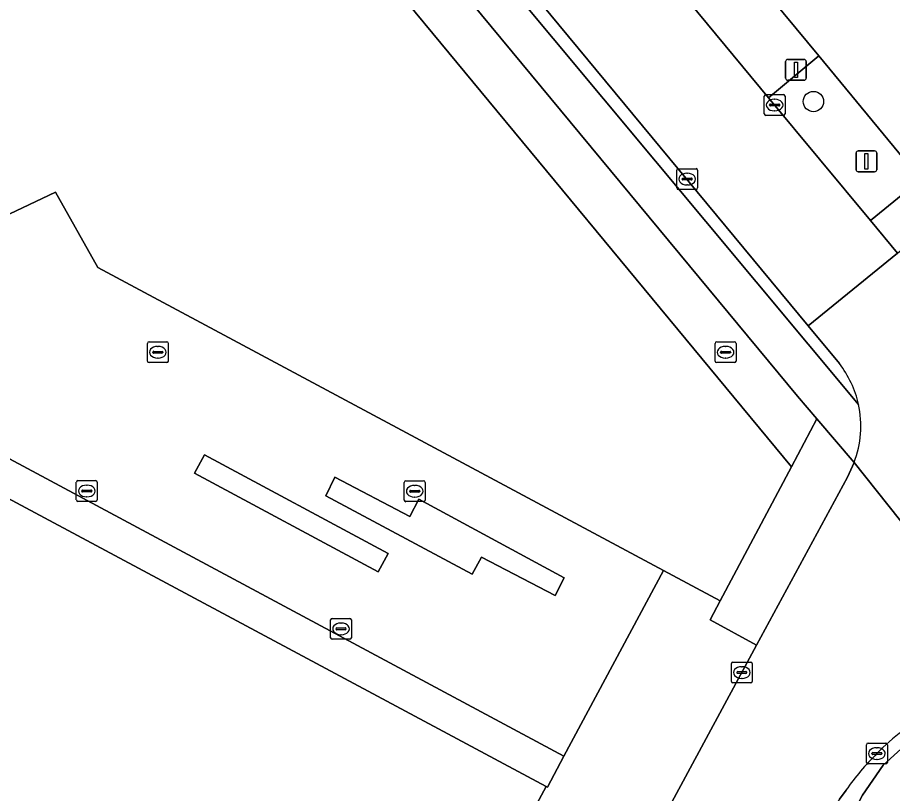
# Model space of a CAD drawing. Extents: x 159489 to 160304, y 383825 to 384531.
# Drawn here: x 159992.1 to 160034.08, y 384148.67 to 384185.9 of the extents above; entities that cross this region are included whole.
import ezdxf

# ---------------------------------------------------------------- set-up
doc = ezdxf.new("R2010")
doc.units = 0
for name, color, linetype in [('IMGEO_Berm_groen', 7, 'Continuous'), ('IMGEO_Berm_open', 7, 'Continuous'), ('IMGEO_Boom', 7, 'Continuous'), ('IMGEO_Brandkraan', 7, 'Continuous'), ('IMGEO_Fietspad_gesloten', 7, 'Continuous'), ('IMGEO_Fietspad_open', 7, 'Continuous'), ('IMGEO_Groenvoorziening', 7, 'Continuous'), ('IMGEO_Kolk', 7, 'Continuous'), ('IMGEO_Lichtmast', 7, 'Continuous'), ('IMGEO_OVBaan_gesloten', 7, 'Continuous'), ('IMGEO_Pand', 7, 'Continuous'), ('IMGEO_Rijbaan_lokaal_gesloten', 7, 'Continuous'), ('IMGEO_Verkeersbordpaal', 7, 'Continuous'), ('IMGEO_Verkeerseiland_open', 7, 'Continuous'), ('IMGEO_Voetpad_open', 7, 'Continuous')]:
    doc.layers.add(name, color=color, linetype=linetype)

msp = doc.modelspace()

# ---------------------------------------------------------------- linework, layer by layer
at = {"layer": 'IMGEO_Berm_groen'}
msp.add_lwpolyline([(159969.786, 384252.506), (160028.141, 384182.05), (160030.552, 384184.07), (159981.084, 384243.71)], dxfattribs=at)
at = {"layer": 'IMGEO_Berm_open'}
msp.add_lwpolyline([(160030.552, 384184.07), (160028.141, 384182.05), (160033.026, 384176.155), (160035.438, 384178.135)], close=True, dxfattribs=at)
for points in [[(160032.126, 384147.617), (160032.652, 384148.584), (160033.632, 384150.031), (160035.012, 384151.265), (160036.463, 384152.099)], [(160031.853, 384148.826), (160031.541, 384148.387), (160031.513, 384148.336), (160031.038, 384147.513), (160028.387, 384142.585), (160012.129, 384112.363), (160012.762, 384112.026), (160029.343, 384142.501), (160032.126, 384147.617)]]:
    msp.add_lwpolyline(points, dxfattribs=at)
for centre, radius, start, end in [((160039.816, 384144.385), 8.966, 115.2598, 136.2799), ((160042.527, 384141.315), 13.052, 134.7663, 144.8693)]:
    msp.add_arc(centre, radius, start, end, dxfattribs=at)
at = {"layer": 'IMGEO_Boom'}
msp.add_circle((160030.289, 384181.872), 0.489, dxfattribs=at)
at = {"layer": 'IMGEO_Brandkraan'}
for p, q in [((160025.576, 384169.415), (160025.576, 384170.267)), ((160025.651, 384170.341), (160026.503, 384170.341)), ((160026.577, 384170.267), (160026.577, 384169.415)), ((160025.835, 384169.835), (160025.835, 384169.847)), ((160026.273, 384169.798), (160025.875, 384169.798)), ((160025.878, 384169.884), (160026.276, 384169.884)), ((160026.064, 384170.121), (160026.089, 384170.121)), ((160026.319, 384169.847), (160026.319, 384169.835)), ((160026.087, 384169.561), (160026.062, 384169.561)), ((160026.503, 384169.341), (160025.651, 384169.341))]:
    msp.add_line(p, q, dxfattribs=at)
for points in [[(160025.576, 384169.415), (160025.576, 384170.267)], [(160025.651, 384170.341), (160026.503, 384170.341)], [(160026.577, 384170.267), (160026.577, 384169.415)], [(160026.503, 384169.341), (160025.651, 384169.341)]]:
    msp.add_lwpolyline(points, dxfattribs=at)
for centre, radius, start, end in [((160025.653, 384170.265), 0.0765, 91.552, 178.448), ((160025.653, 384170.265), 0.0765, 91.552, 178.448), ((160026.501, 384170.265), 0.0765, 1.552, 88.448), ((160026.501, 384170.265), 0.0765, 1.552, 88.448), ((160025.875, 384169.844), 0.0403, 85.8775, 175.7526), ((160025.872, 384169.834), 0.0366, 178.938, 274.7102), ((160026.276, 384169.841), 0.043, 264.8664, 352.4533), ((160026.28, 384169.846), 0.0386, 1.7309, 96.639), ((160025.653, 384169.417), 0.0765, 181.552, 268.448), ((160025.653, 384169.417), 0.0765, 181.552, 268.448), ((160026.501, 384169.417), 0.0765, 271.552, 358.448), ((160026.501, 384169.417), 0.0765, 271.552, 358.448)]:
    msp.add_arc(centre, radius, start, end, dxfattribs=at)
for centre, major_axis, ratio, start_param, end_param in [((160026.063, 384169.841), (-0.387, 0.002), 0.722429, 4.712389, 7.853982), ((160026.088, 384169.841), (-0.39, 0.002), 0.717154, 1.570796, 4.712389)]:
    msp.add_ellipse(centre, major_axis=major_axis, ratio=ratio, start_param=start_param, end_param=end_param, dxfattribs=at)
at = {"layer": 'IMGEO_Fietspad_gesloten'}
for points in [[(159957.532, 384254.825), (159960.033, 384251.817), (159960.897, 384250.561), (160029.527, 384167.731), (160030.452, 384166.645), (160032.238, 384164.549)], [(160032.453, 384167.34), (159961.686, 384252.179)]]:
    msp.add_lwpolyline(points, dxfattribs=at)
msp.add_arc((160027.682, 384166.304), 4.883, 338.937, 12.2531, dxfattribs=at)
at = {"layer": 'IMGEO_Fietspad_open'}
msp.add_lwpolyline([(160034.331, 384174.603), (160036.725, 384176.568), (160035.438, 384178.135), (160033.026, 384176.155)], close=True, dxfattribs=at)
at = {"layer": 'IMGEO_Groenvoorziening'}
for points in [[(159982.197, 384221.174), (159967.686, 384229.02), (159951.577, 384199.109), (159928.39, 384211.596), (159927.794, 384210.489), (159967.949, 384188.903), (159982.328, 384181.173), (159984.895, 384182.371), (159986.818, 384178.787), (159991.4, 384176.315), (159993.92, 384177.521), (159995.948, 384173.906), (160023.092, 384159.367), (160025.82, 384157.906), (160029.234, 384164.348)], [(160009.88, 384160.183), (160001.071, 384164.919), (160000.599, 384164.041), (160009.408, 384159.306)], [(160011.363, 384162.784), (160010.918, 384161.962), (160007.319, 384163.85), (160006.89, 384162.947), (160013.923, 384159.192), (160014.369, 384160.013), (160017.903, 384158.166), (160018.335, 384159.011)]]:
    msp.add_lwpolyline(points, close=True, dxfattribs=at)
at = {"layer": 'IMGEO_Kolk'}
for p, q in [((160027.929, 384181.278), (160027.929, 384182.13)), ((160028.004, 384182.204), (160028.856, 384182.204)), ((160028.417, 384181.984), (160028.442, 384181.984)), ((160028.93, 384182.13), (160028.93, 384181.278)), ((160028.188, 384181.698), (160028.188, 384181.71)), ((160028.626, 384181.661), (160028.228, 384181.661)), ((160028.231, 384181.747), (160028.629, 384181.747)), ((160028.672, 384181.71), (160028.672, 384181.698)), ((160028.856, 384181.204), (160028.004, 384181.204)), ((160028.44, 384181.424), (160028.415, 384181.424)), ((160023.806, 384178.65), (160024.658, 384178.65)), ((160023.731, 384177.724), (160023.731, 384178.576)), ((160024.033, 384178.193), (160024.431, 384178.193)), ((160024.219, 384178.43), (160024.244, 384178.43)), ((160024.732, 384178.576), (160024.732, 384177.724)), ((160023.99, 384178.144), (160023.99, 384178.156)), ((160024.428, 384178.107), (160024.03, 384178.107)), ((160024.242, 384177.87), (160024.217, 384177.87)), ((160024.474, 384178.156), (160024.474, 384178.144)), ((160024.658, 384177.65), (160023.806, 384177.65)), ((159998.337, 384169.415), (159998.337, 384170.267)), ((159998.412, 384170.341), (159999.264, 384170.341)), ((159999.338, 384170.267), (159999.338, 384169.415)), ((159998.596, 384169.835), (159998.596, 384169.847)), ((159999.034, 384169.798), (159998.636, 384169.798)), ((159998.639, 384169.884), (159999.037, 384169.884)), ((159998.825, 384170.121), (159998.85, 384170.121)), ((159999.08, 384169.847), (159999.08, 384169.835)), ((159998.848, 384169.561), (159998.823, 384169.561)), ((159999.264, 384169.341), (159998.412, 384169.341)), ((159994.924, 384162.756), (159994.924, 384163.608)), ((159994.999, 384163.682), (159995.851, 384163.682)), ((159995.925, 384163.608), (159995.925, 384162.756)), ((160010.66, 384162.744), (160010.66, 384163.596)), ((160010.735, 384163.67), (160011.587, 384163.67)), ((160011.661, 384163.596), (160011.661, 384162.744)), ((159995.183, 384163.176), (159995.183, 384163.188)), ((159995.621, 384163.139), (159995.223, 384163.139)), ((159995.226, 384163.225), (159995.624, 384163.225)), ((159995.412, 384163.462), (159995.437, 384163.462)), ((159995.667, 384163.188), (159995.667, 384163.176)), ((160010.919, 384163.164), (160010.919, 384163.176)), ((160011.357, 384163.127), (160010.959, 384163.127)), ((160010.962, 384163.213), (160011.36, 384163.213)), ((160011.148, 384163.45), (160011.173, 384163.45)), ((160011.403, 384163.176), (160011.403, 384163.164)), ((159995.851, 384162.682), (159994.999, 384162.682)), ((159995.435, 384162.902), (159995.41, 384162.902)), ((160011.587, 384162.67), (160010.735, 384162.67)), ((160011.171, 384162.89), (160011.146, 384162.89)), ((160007.123, 384156.14), (160007.123, 384156.992)), ((160007.198, 384157.066), (160008.05, 384157.066)), ((160007.611, 384156.846), (160007.636, 384156.846)), ((160008.124, 384156.992), (160008.124, 384156.14)), ((160007.382, 384156.56), (160007.382, 384156.572)), ((160007.82, 384156.523), (160007.422, 384156.523)), ((160007.425, 384156.609), (160007.823, 384156.609)), ((160007.866, 384156.572), (160007.866, 384156.56)), ((160008.05, 384156.066), (160007.198, 384156.066)), ((160007.634, 384156.286), (160007.609, 384156.286)), ((160026.355, 384154.045), (160026.355, 384154.897)), ((160026.43, 384154.971), (160027.282, 384154.971)), ((160026.843, 384154.751), (160026.868, 384154.751)), ((160027.356, 384154.897), (160027.356, 384154.045)), ((160026.614, 384154.465), (160026.614, 384154.477)), ((160027.052, 384154.428), (160026.654, 384154.428)), ((160026.657, 384154.514), (160027.055, 384154.514)), ((160027.098, 384154.477), (160027.098, 384154.465)), ((160027.282, 384153.971), (160026.43, 384153.971)), ((160026.866, 384154.191), (160026.841, 384154.191)), ((160032.835, 384150.156), (160032.835, 384151.008)), ((160032.91, 384151.082), (160033.762, 384151.082)), ((160033.836, 384151.008), (160033.836, 384150.156)), ((160033.094, 384150.576), (160033.094, 384150.588)), ((160033.532, 384150.539), (160033.134, 384150.539)), ((160033.137, 384150.625), (160033.535, 384150.625)), ((160033.323, 384150.862), (160033.348, 384150.862)), ((160033.578, 384150.588), (160033.578, 384150.576)), ((160033.762, 384150.082), (160032.91, 384150.082)), ((160033.346, 384150.302), (160033.321, 384150.302))]:
    msp.add_line(p, q, dxfattribs=at)
for points in [[(160027.929, 384181.278), (160027.929, 384182.13)], [(160028.004, 384182.204), (160028.856, 384182.204)], [(160028.93, 384182.13), (160028.93, 384181.278)], [(160028.856, 384181.204), (160028.004, 384181.204)], [(160023.806, 384178.65), (160024.658, 384178.65)], [(160023.731, 384177.724), (160023.731, 384178.576)], [(160024.732, 384178.576), (160024.732, 384177.724)], [(160024.658, 384177.65), (160023.806, 384177.65)], [(159998.337, 384169.415), (159998.337, 384170.267)], [(159998.412, 384170.341), (159999.264, 384170.341)], [(159999.338, 384170.267), (159999.338, 384169.415)], [(159999.264, 384169.341), (159998.412, 384169.341)], [(159994.924, 384162.756), (159994.924, 384163.608)], [(159994.999, 384163.682), (159995.851, 384163.682)], [(159995.925, 384163.608), (159995.925, 384162.756)], [(160010.66, 384162.744), (160010.66, 384163.596)], [(160010.735, 384163.67), (160011.587, 384163.67)], [(160011.661, 384163.596), (160011.661, 384162.744)], [(159995.851, 384162.682), (159994.999, 384162.682)], [(160011.587, 384162.67), (160010.735, 384162.67)], [(160007.123, 384156.14), (160007.123, 384156.992)], [(160007.198, 384157.066), (160008.05, 384157.066)], [(160008.124, 384156.992), (160008.124, 384156.14)], [(160008.05, 384156.066), (160007.198, 384156.066)], [(160026.355, 384154.045), (160026.355, 384154.897)], [(160026.43, 384154.971), (160027.282, 384154.971)], [(160027.356, 384154.897), (160027.356, 384154.045)], [(160027.282, 384153.971), (160026.43, 384153.971)], [(160032.835, 384150.156), (160032.835, 384151.008)], [(160032.91, 384151.082), (160033.762, 384151.082)], [(160033.836, 384151.008), (160033.836, 384150.156)], [(160033.762, 384150.082), (160032.91, 384150.082)]]:
    msp.add_lwpolyline(points, dxfattribs=at)
for centre, radius, start, end in [((160028.006, 384182.128), 0.0765, 91.552, 178.448), ((160028.006, 384182.128), 0.0765, 91.552, 178.448), ((160028.854, 384182.128), 0.0765, 1.552, 88.448), ((160028.854, 384182.128), 0.0765, 1.552, 88.448), ((160028.228, 384181.707), 0.0403, 85.8775, 175.7526), ((160028.225, 384181.697), 0.0366, 178.938, 274.7102), ((160028.629, 384181.704), 0.043, 264.8664, 352.4533), ((160028.633, 384181.709), 0.0386, 1.7309, 96.639), ((160028.006, 384181.28), 0.0765, 181.552, 268.448), ((160028.006, 384181.28), 0.0765, 181.552, 268.448), ((160028.854, 384181.28), 0.0765, 271.552, 358.448), ((160028.854, 384181.28), 0.0765, 271.552, 358.448), ((160023.808, 384178.574), 0.0765, 91.552, 178.448), ((160023.808, 384178.574), 0.0765, 91.552, 178.448), ((160024.656, 384178.574), 0.0765, 1.552, 88.448), ((160024.656, 384178.574), 0.0765, 1.552, 88.448), ((160024.03, 384178.153), 0.0403, 85.8775, 175.7526), ((160024.435, 384178.155), 0.0386, 1.7309, 96.639), ((160024.027, 384178.143), 0.0366, 178.938, 274.7102), ((160024.431, 384178.15), 0.043, 264.8664, 352.4533), ((160023.808, 384177.726), 0.0765, 181.552, 268.448), ((160023.808, 384177.726), 0.0765, 181.552, 268.448), ((160024.656, 384177.726), 0.0765, 271.552, 358.448), ((160024.656, 384177.726), 0.0765, 271.552, 358.448), ((159998.414, 384170.265), 0.0765, 91.552, 178.448), ((159998.414, 384170.265), 0.0765, 91.552, 178.448), ((159999.262, 384170.265), 0.0765, 1.552, 88.448), ((159999.262, 384170.265), 0.0765, 1.552, 88.448), ((159998.636, 384169.844), 0.0403, 85.8775, 175.7526), ((159998.633, 384169.834), 0.0366, 178.938, 274.7102), ((159999.037, 384169.841), 0.043, 264.8664, 352.4533), ((159999.041, 384169.846), 0.0386, 1.7309, 96.639), ((159998.414, 384169.417), 0.0765, 181.552, 268.448), ((159998.414, 384169.417), 0.0765, 181.552, 268.448), ((159999.262, 384169.417), 0.0765, 271.552, 358.448), ((159999.262, 384169.417), 0.0765, 271.552, 358.448), ((159995.001, 384163.606), 0.0765, 91.552, 178.448), ((159995.001, 384163.606), 0.0765, 91.552, 178.448), ((159995.849, 384163.606), 0.0765, 1.552, 88.448), ((159995.849, 384163.606), 0.0765, 1.552, 88.448), ((160010.737, 384163.594), 0.0765, 91.552, 178.448), ((160010.737, 384163.594), 0.0765, 91.552, 178.448), ((160011.585, 384163.594), 0.0765, 1.552, 88.448), ((160011.585, 384163.594), 0.0765, 1.552, 88.448), ((159995.223, 384163.185), 0.0403, 85.8775, 175.7526), ((159995.22, 384163.175), 0.0366, 178.938, 274.7102), ((159995.624, 384163.182), 0.043, 264.8664, 352.4533), ((159995.628, 384163.187), 0.0386, 1.7309, 96.639), ((160010.959, 384163.173), 0.0403, 85.8775, 175.7526), ((160010.956, 384163.163), 0.0366, 178.938, 274.7102), ((160011.36, 384163.17), 0.043, 264.8664, 352.4533), ((160011.364, 384163.175), 0.0386, 1.7309, 96.639), ((159995.001, 384162.758), 0.0765, 181.552, 268.448), ((159995.001, 384162.758), 0.0765, 181.552, 268.448), ((159995.849, 384162.758), 0.0765, 271.552, 358.448), ((159995.849, 384162.758), 0.0765, 271.552, 358.448), ((160010.737, 384162.746), 0.0765, 181.552, 268.448), ((160010.737, 384162.746), 0.0765, 181.552, 268.448), ((160011.585, 384162.746), 0.0765, 271.552, 358.448), ((160011.585, 384162.746), 0.0765, 271.552, 358.448), ((160007.2, 384156.99), 0.0765, 91.552, 178.448), ((160007.2, 384156.99), 0.0765, 91.552, 178.448), ((160008.048, 384156.99), 0.0765, 1.552, 88.448), ((160008.048, 384156.99), 0.0765, 1.552, 88.448), ((160007.422, 384156.569), 0.0403, 85.8775, 175.7526), ((160007.419, 384156.559), 0.0366, 178.938, 274.7102), ((160007.823, 384156.566), 0.043, 264.8664, 352.4533), ((160007.827, 384156.571), 0.0386, 1.7309, 96.639), ((160007.2, 384156.142), 0.0765, 181.552, 268.448), ((160007.2, 384156.142), 0.0765, 181.552, 268.448), ((160008.048, 384156.142), 0.0765, 271.552, 358.448), ((160008.048, 384156.142), 0.0765, 271.552, 358.448), ((160026.432, 384154.895), 0.0765, 91.552, 178.448), ((160026.432, 384154.895), 0.0765, 91.552, 178.448), ((160027.28, 384154.895), 0.0765, 1.552, 88.448), ((160027.28, 384154.895), 0.0765, 1.552, 88.448), ((160026.654, 384154.474), 0.0403, 85.8775, 175.7526), ((160026.651, 384154.464), 0.0366, 178.938, 274.7102), ((160027.055, 384154.471), 0.043, 264.8664, 352.4533), ((160027.059, 384154.476), 0.0386, 1.7309, 96.639), ((160026.432, 384154.047), 0.0765, 181.552, 268.448), ((160026.432, 384154.047), 0.0765, 181.552, 268.448), ((160027.28, 384154.047), 0.0765, 271.552, 358.448), ((160027.28, 384154.047), 0.0765, 271.552, 358.448), ((160032.912, 384151.006), 0.0765, 91.552, 178.448), ((160032.912, 384151.006), 0.0765, 91.552, 178.448), ((160033.76, 384151.006), 0.0765, 1.552, 88.448), ((160033.76, 384151.006), 0.0765, 1.552, 88.448), ((160033.134, 384150.585), 0.0403, 85.8775, 175.7526), ((160033.131, 384150.575), 0.0366, 178.938, 274.7102), ((160033.535, 384150.582), 0.043, 264.8664, 352.4533), ((160033.539, 384150.587), 0.0386, 1.7309, 96.639), ((160032.912, 384150.158), 0.0765, 181.552, 268.448), ((160032.912, 384150.158), 0.0765, 181.552, 268.448), ((160033.76, 384150.158), 0.0765, 271.552, 358.448), ((160033.76, 384150.158), 0.0765, 271.552, 358.448)]:
    msp.add_arc(centre, radius, start, end, dxfattribs=at)
for centre, major_axis, ratio, start_param, end_param in [((160028.416, 384181.704), (-0.387, 0.002), 0.722429, 4.712389, 7.853982), ((160028.441, 384181.704), (-0.39, 0.002), 0.717154, 1.570796, 4.712389), ((160024.218, 384178.15), (-0.387, 0.002), 0.722429, 4.712389, 7.853982), ((160024.243, 384178.15), (-0.39, 0.002), 0.717154, 1.570796, 4.712389), ((159998.824, 384169.841), (-0.387, 0.002), 0.722429, 4.712389, 7.853982), ((159998.849, 384169.841), (-0.39, 0.002), 0.717154, 1.570796, 4.712389), ((159995.411, 384163.182), (-0.387, 0.002), 0.722429, 4.712389, 7.853982), ((159995.436, 384163.182), (-0.39, 0.002), 0.717154, 1.570796, 4.712389), ((160011.147, 384163.17), (-0.387, 0.002), 0.722429, 4.712389, 7.853982), ((160011.172, 384163.17), (-0.39, 0.002), 0.717154, 1.570796, 4.712389), ((160007.61, 384156.566), (-0.387, 0.002), 0.722429, 4.712389, 7.853982), ((160007.635, 384156.566), (-0.39, 0.002), 0.717154, 1.570796, 4.712389), ((160026.842, 384154.471), (-0.387, 0.002), 0.722429, 4.712389, 7.853982), ((160026.867, 384154.471), (-0.39, 0.002), 0.717154, 1.570796, 4.712389), ((160033.322, 384150.582), (-0.387, 0.002), 0.722429, 4.712389, 7.853982), ((160033.347, 384150.582), (-0.39, 0.002), 0.717154, 1.570796, 4.712389)]:
    msp.add_ellipse(centre, major_axis=major_axis, ratio=ratio, start_param=start_param, end_param=end_param, dxfattribs=at)
at = {"layer": 'IMGEO_Lichtmast'}
for p, q in [((160032.436, 384179.502), (160033.226, 384179.502)), ((160033.226, 384179.502), (160032.436, 384179.502)), ((160032.336, 384178.602), (160032.336, 384179.402)), ((160032.336, 384179.402), (160032.336, 384178.602)), ((160033.326, 384179.402), (160033.326, 384178.602)), ((160033.326, 384178.602), (160033.326, 384179.402)), ((160033.226, 384178.502), (160032.436, 384178.502)), ((160032.436, 384178.502), (160033.226, 384178.502))]:
    msp.add_line(p, q, dxfattribs=at)
msp.add_lwpolyline([(160032.756, 384179.377), (160032.906, 384179.377), (160032.906, 384178.627), (160032.756, 384178.627), (160032.756, 384179.377)], dxfattribs=at)
for centre, start, end in [((160032.436, 384179.402), 90, 180), ((160032.436, 384179.402), 90, 180), ((160033.226, 384179.402), 0, 90), ((160033.226, 384179.402), 360, 90), ((160032.436, 384178.602), 180, 270), ((160032.436, 384178.602), 180, 270), ((160033.226, 384178.602), 270, 0), ((160033.226, 384178.602), 270, 0)]:
    msp.add_arc(centre, 0.1, start, end, dxfattribs=at)
at = {"layer": 'IMGEO_OVBaan_gesloten'}
msp.add_lwpolyline([(159981.084, 384243.71), (160030.552, 384184.07), (160035.438, 384178.135), (160036.725, 384176.568), (160039.203, 384178.646), (160041.761, 384180.79), (160040.522, 384182.292), (160035.565, 384188.31), (160015.314, 384212.637), (159985.373, 384248.854), (159983.467, 384251.216)], dxfattribs=at)
at = {"layer": 'IMGEO_Pand'}
msp.add_lwpolyline([(159920.064, 384201.185), (159917.432, 384202.595), (159916.85, 384202.907), (159901.938, 384175.054), (159901.96, 384175.043), (159906.775, 384172.478), (159912.035, 384169.676), (159918.126, 384166.432), (159935.251, 384157.25), (159940.225, 384154.583), (159948.39, 384150.205), (159951.365, 384148.61), (159970.476, 384138.363), (159972.877, 384137.075), (159988.602, 384128.644), (159993.803, 384125.855), (160002.485, 384121.2), (160003.04, 384122.23), (160003.607, 384123.282), (160007.121, 384129.803), (160017.466, 384149)], close=True, dxfattribs=at)
at = {"layer": 'IMGEO_Rijbaan_lokaal_gesloten'}
for points in [[(159960.762, 384254.768), (159961.57, 384253.773), (160030.037, 384171.103), (160034.331, 384174.603), (160033.026, 384176.155), (160028.141, 384182.05)], [(160028.141, 384182.05), (159969.786, 384252.506)], [(160034.331, 384174.603), (160030.037, 384171.103), (160031.533, 384169.297)], [(160041.08, 384153.45), (160032.238, 384164.549), (160031.923, 384163.839), (160027.563, 384155.781), (160004.39, 384112.796)], [(160032.238, 384164.549), (160041.08, 384153.45)], [(160028.387, 384142.585), (160031.038, 384147.513), (160031.513, 384148.336), (160031.541, 384148.387), (160031.853, 384148.826)]]:
    msp.add_lwpolyline(points, dxfattribs=at)
for centre, radius, start, end in [((160027.693, 384166.297), 4.873, 12.3598, 37.9973), ((160027.682, 384166.304), 4.883, 338.937, 12.2531), ((160039.816, 384144.385), 8.966, 115.2598, 136.2799), ((160042.527, 384141.315), 13.052, 134.7663, 144.8693)]:
    msp.add_arc(centre, radius, start, end, dxfattribs=at)
at = {"layer": 'IMGEO_Verkeersbordpaal'}
for p, q in [((160028.956, 384182.993), (160028.956, 384183.793)), ((160028.956, 384183.793), (160028.956, 384182.993)), ((160029.056, 384183.893), (160029.846, 384183.893)), ((160029.846, 384183.893), (160029.056, 384183.893)), ((160029.946, 384183.793), (160029.946, 384182.993)), ((160029.946, 384182.993), (160029.946, 384183.793)), ((160029.846, 384182.893), (160029.056, 384182.893)), ((160029.056, 384182.893), (160029.846, 384182.893))]:
    msp.add_line(p, q, dxfattribs=at)
msp.add_lwpolyline([(160029.376, 384183.768), (160029.526, 384183.768), (160029.526, 384183.018), (160029.376, 384183.018), (160029.376, 384183.768)], dxfattribs=at)
for centre, start, end in [((160029.056, 384183.793), 90, 180), ((160029.056, 384183.793), 90, 180), ((160029.846, 384183.793), 0, 90), ((160029.846, 384183.793), 360, 90), ((160029.056, 384182.993), 180, 270), ((160029.056, 384182.993), 180, 270), ((160029.846, 384182.993), 270, 0), ((160029.846, 384182.993), 270, 0)]:
    msp.add_arc(centre, 0.1, start, end, dxfattribs=at)
at = {"layer": 'IMGEO_Verkeerseiland_open'}
for points in [[(159959.452, 384254.838), (159959.937, 384254.261), (159961.686, 384252.179), (160032.453, 384167.34)], [(160031.533, 384169.297), (160030.037, 384171.103), (159961.57, 384253.773)]]:
    msp.add_lwpolyline(points, dxfattribs=at)
msp.add_arc((160027.693, 384166.297), 4.873, 12.3598, 37.9973, dxfattribs=at)
at = {"layer": 'IMGEO_Voetpad_open'}
for points in [[(159938.258, 384245.722), (159936.217, 384243.18), (159934.691, 384241.032), (159937.261, 384239.696), (159936.314, 384237.873), (159922.992, 384213.07), (159925.664, 384211.634), (159927.794, 384210.489), (159928.39, 384211.596), (159944.524, 384241.543), (159967.686, 384229.02), (159982.197, 384221.174), (160029.234, 384164.348), (160030.452, 384166.645), (160029.527, 384167.731), (159960.897, 384250.561)], [(160027.563, 384155.781), (160025.343, 384157.006), (160025.82, 384157.906), (160023.092, 384159.367), (160018.319, 384150.449), (160017.526, 384148.968), (160017.466, 384149), (160007.121, 384129.803), (160003.607, 384123.282), (160003.04, 384122.23), (160002.485, 384121.2), (160001.178, 384118.557), (159998.32, 384113.209), (159997.184, 384111.056), (159997.86, 384110.693)], [(160004.39, 384112.796), (160027.563, 384155.781)], [(160036.463, 384152.099), (160035.012, 384151.265), (160033.632, 384150.031), (160032.652, 384148.584), (160032.126, 384147.617), (160029.343, 384142.501), (160012.762, 384112.026), (160012.129, 384112.363), (160010.126, 384108.639), (160009.291, 384107.093), (160009.176, 384106.723), (160009.083, 384106.315)]]:
    msp.add_lwpolyline(points, dxfattribs=at)
for points in [[(159967.949, 384188.903), (159927.794, 384210.489), (159925.664, 384211.634), (159922.992, 384213.07), (159920.172, 384207.756), (159918.255, 384204.145), (160018.319, 384150.449), (160023.092, 384159.367), (159995.948, 384173.906), (159993.92, 384177.521), (159991.4, 384176.315), (159986.818, 384178.787), (159984.895, 384182.371), (159982.328, 384181.173)], [(159918.255, 384204.145), (159917.432, 384202.595), (159920.064, 384201.185), (160017.466, 384149), (160017.526, 384148.968), (160018.319, 384150.449)], [(160031.923, 384163.839), (160032.238, 384164.549), (160030.452, 384166.645), (160029.234, 384164.348), (160025.82, 384157.906), (160025.343, 384157.006), (160027.563, 384155.781)], [(160009.88, 384160.183), (160009.408, 384159.306), (160000.599, 384164.041), (160001.071, 384164.919)], [(160011.363, 384162.784), (160018.335, 384159.011), (160017.903, 384158.166), (160014.369, 384160.013), (160013.923, 384159.192), (160006.89, 384162.947), (160007.319, 384163.85), (160010.918, 384161.962)]]:
    msp.add_lwpolyline(points, close=True, dxfattribs=at)

doc.saveas('drawing.dxf')
